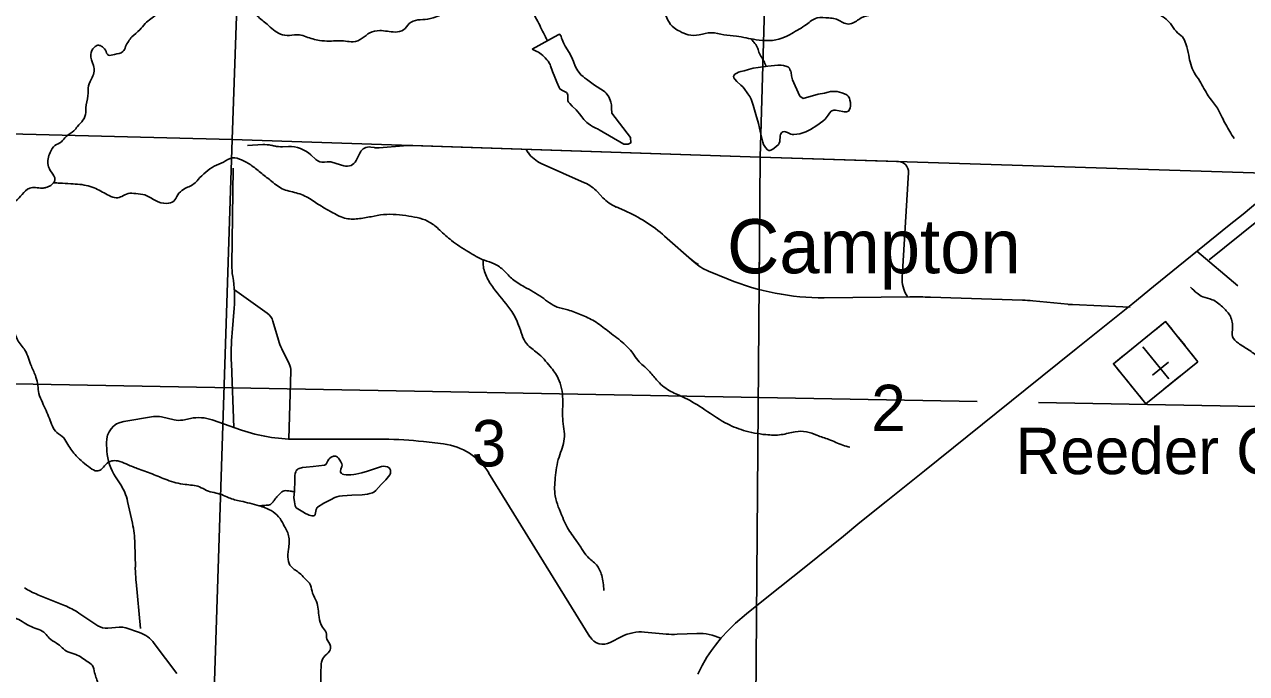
# Model space of a CAD drawing. Extents: x 1219626 to 1426462, y 456797 to 752399.
# Drawn here: x 1326274 to 1338132, y 684940 to 691235 of the extents above; entities that cross this region are included whole.
import ezdxf

# ---------------------------------------------------------------- set-up
doc = ezdxf.new("R2010")
doc.units = 0
for name, color, linetype in [('Communities and Subdivisions Names without Post Office', 7, 'Continuous'), ('Culture', 7, 'Continuous'), ('Culture Text', 7, 'Continuous'), ('Lakes and Ponds', 7, 'Continuous'), ('Local Roads Improved', 7, 'Continuous'), ('Masks', 7, 'Continuous'), ('Narrow River Creek and Branch and Slough', 7, 'Continuous'), ('Quad Borders', 7, 'Continuous'), ('Section Lines', 7, 'Continuous'), ('Section Numbers', 7, 'Continuous'), ('State Routes Highway Center Lines', 7, 'Continuous'), ('Uninventoried Roads and Features', 7, 'Continuous')]:
    doc.layers.add(name, color=color, linetype=linetype)

msp = doc.modelspace()

# ---------------------------------------------------------------- linework, layer by layer
at = {"layer": 'Culture'}
for p, q in [((1337346, 688353), (1337249, 688275)), ((1337409, 688276), (1337346, 688353)), ((1337171, 688212), (1337015, 688087)), ((1337376, 687799), (1337125, 688110)), ((1337535, 688120), (1337472, 688198)), ((1336938, 688024), (1336840, 687945)), ((1337660, 687964), (1337597, 688042)), ((1336840, 687945), (1336903, 687867)), ((1337375, 687959), (1337220, 687834)), ((1337563, 687886), (1337660, 687964)), ((1337029, 687712), (1336966, 687790)), ((1337329, 687697), (1337485, 687823)), ((1337092, 687634), (1337154, 687556)), ((1337154, 687556), (1337252, 687635))]:
    msp.add_line(p, q, dxfattribs=at)
msp.add_lwpolyline([(1337660, 687964), (1337154, 687556), (1336840, 687945), (1337346, 688353)], close=True, dxfattribs=at)
at = {"layer": 'Lakes and Ponds'}
msp.add_line((1331199, 690996), (1331452, 691133), dxfattribs=at)
for points in [[(1331452, 691133), (1331467, 691140), (1331481, 691123), (1331486, 691102), (1331491, 691090), (1331497, 691073), (1331505, 691057), (1331522, 691025), (1331559, 690963), (1331582, 690921), (1331592, 690899), (1331601, 690877), (1331619, 690831), (1331633, 690802), (1331643, 690786), (1331655, 690768), (1331674, 690748), (1331694, 690729), (1331708, 690718), (1331727, 690703), (1331806, 690647), (1331892, 690592), (1331904, 690582), (1331918, 690568), (1331925, 690560), (1331937, 690544), (1331947, 690527), (1331952, 690516), (1331958, 690502), (1331964, 690482), (1331969, 690456), (1331971, 690422), (1331973, 690375), (1332155, 690139), (1332159, 690088), (1332131, 690075), (1332088, 690073), (1331851, 690214), (1331840, 690219), (1331813, 690232), (1331785, 690247), (1331767, 690258), (1331744, 690274), (1331731, 690284), (1331718, 690296), (1331703, 690312), (1331692, 690326), (1331682, 690340), (1331661, 690367), (1331644, 690387), (1331626, 690406), (1331589, 690442), (1331565, 690468), (1331552, 690483), (1331549, 690487), (1331547, 690492), (1331545, 690503), (1331545, 690510), (1331547, 690542), (1331547, 690551), (1331544, 690560), (1331542, 690564), (1331538, 690569), (1331534, 690574), (1331522, 690581), (1331496, 690594), (1331479, 690603), (1331471, 690609), (1331464, 690618), (1331461, 690623), (1331439, 690674), (1331419, 690725), (1331399, 690779), (1331379, 690834), (1331374, 690846), (1331368, 690857), (1331354, 690879), (1331343, 690892), (1331327, 690910), (1331304, 690933), (1331289, 690946), (1331273, 690958), (1331262, 690965), (1331247, 690973), (1331227, 690981), (1331199, 690996)], [(1328894, 686709), (1328888, 686649), (1328893, 686607), (1328902, 686566), (1328906, 686555), (1328912, 686547), (1328925, 686536), (1328975, 686508), (1329002, 686492), (1329023, 686482), (1329038, 686476), (1329062, 686470), (1329072, 686469), (1329082, 686470), (1329090, 686475), (1329094, 686482), (1329099, 686500), (1329104, 686531), (1329110, 686544), (1329113, 686550), (1329118, 686554), (1329179, 686591), (1329211, 686609), (1329243, 686625), (1329285, 686646), (1329306, 686655), (1329329, 686661), (1329359, 686665), (1329406, 686667), (1329452, 686669), (1329552, 686674), (1329601, 686680), (1329626, 686685), (1329651, 686693), (1329664, 686699), (1329684, 686714), (1329736, 686772), (1329780, 686819), (1329819, 686868), (1329824, 686875), (1329826, 686883), (1329827, 686899), (1329825, 686911), (1329818, 686927), (1329812, 686934), (1329805, 686939), (1329795, 686945), (1329776, 686949), (1329761, 686950), (1329739, 686947), (1329718, 686941), (1329661, 686922), (1329603, 686903), (1329546, 686888), (1329488, 686874), (1329469, 686870), (1329442, 686868), (1329414, 686868), (1329397, 686867), (1329373, 686870), (1329361, 686875), (1329349, 686882), (1329344, 686886), (1329340, 686895), (1329339, 686903), (1329344, 686921), (1329354, 686948), (1329357, 686961), (1329355, 686973), (1329344, 686993), (1329335, 687008), (1329320, 687028), (1329311, 687037), (1329301, 687044), (1329293, 687048), (1329286, 687049), (1329272, 687047), (1329251, 687038), (1329233, 687027), (1329226, 687019), (1329217, 687003), (1329205, 686976), (1329197, 686966), (1329192, 686963), (1329186, 686961), (1329130, 686955), (1329074, 686949), (1329007, 686942), (1328973, 686937), (1328939, 686929), (1328930, 686925), (1328923, 686920), (1328912, 686908), (1328906, 686897), (1328900, 686879), (1328898, 686862), (1328897, 686820), (1328896, 686778), (1328895, 686743), (1328894, 686709)]]:
    msp.add_lwpolyline(points, dxfattribs=at)
msp.add_lwpolyline([(1333751, 690641), (1333726, 690698), (1333718, 690737), (1333714, 690768), (1333711, 690783), (1333701, 690795), (1333696, 690811), (1333687, 690820), (1333670, 690827), (1333640, 690836), (1333617, 690839), (1333583, 690839), (1333550, 690838), (1333487, 690832), (1333393, 690819), (1333346, 690810), (1333299, 690798), (1333257, 690787), (1333224, 690779), (1333201, 690771), (1333185, 690764), (1333167, 690752), (1333161, 690744), (1333157, 690736), (1333155, 690729), (1333158, 690716), (1333166, 690704), (1333186, 690682), (1333225, 690648), (1333243, 690631), (1333258, 690613), (1333294, 690563), (1333311, 690538), (1333325, 690510), (1333346, 690452), (1333371, 690363), (1333395, 690274), (1333416, 690184), (1333438, 690093), (1333446, 690072), (1333463, 690043), (1333484, 690020), (1333495, 690014), (1333506, 690014), (1333516, 690017), (1333536, 690026), (1333565, 690048), (1333589, 690071), (1333598, 690085), (1333602, 690099), (1333608, 690156), (1333611, 690169), (1333619, 690185), (1333625, 690190), (1333633, 690194), (1333646, 690197), (1333658, 690195), (1333678, 690187), (1333709, 690172), (1333725, 690167), (1333740, 690167), (1333798, 690176), (1333826, 690184), (1333855, 690194), (1333900, 690216), (1333962, 690254), (1334020, 690296), (1334043, 690318), (1334072, 690357), (1334086, 690376), (1334101, 690393), (1334109, 690398), (1334127, 690403), (1334144, 690403), (1334213, 690390), (1334229, 690387), (1334251, 690387), (1334260, 690390), (1334268, 690395), (1334279, 690409), (1334286, 690426), (1334289, 690444), (1334289, 690477), (1334284, 690502), (1334278, 690519), (1334265, 690541), (1334256, 690550), (1334246, 690556), (1334204, 690573), (1334161, 690585), (1334095, 690586), (1334072, 690580), (1334036, 690570), (1333976, 690559), (1333831, 690518), (1333797, 690540)], close=True, dxfattribs=at)
at = {"layer": 'Local Roads Improved'}
msp.add_line((1337649, 689035), (1338046, 688699), dxfattribs=at)
at = {"layer": 'Masks'}
msp.add_line((1333410, 689556), (1333403, 688688), dxfattribs=at)
at = {"layer": 'Narrow River Creek and Branch and Slough'}
for points in [[(1331808, 691924), (1331768, 691890), (1331700, 691843), (1331591, 691789), (1331489, 691748), (1331435, 691707), (1331394, 691707), (1331319, 691727), (1331265, 691727), (1331204, 691653), (1331163, 691605), (1331068, 691585), (1331014, 691571), (1330919, 691530), (1330858, 691524), (1330796, 691503), (1330688, 691462), (1330491, 691415), (1330382, 691361), (1330240, 691299), (1330185, 691286), (1330090, 691279), (1330007, 691244), (1329952, 691183), (1329871, 691162), (1329721, 691176), (1329626, 691155), (1329552, 691101), (1329463, 691067), (1329389, 691074), (1329232, 691074), (1329137, 691081), (1329008, 691115), (1328940, 691135), (1328845, 691128), (1328757, 691142), (1328628, 691237), (1328533, 691319), (1328485, 691380), (1328411, 691468), (1328309, 691516), (1328234, 691570), (1328146, 691624), (1328037, 691645), (1327942, 691604), (1327840, 691543), (1327772, 691488), (1327677, 691386), (1327609, 691359), (1327501, 691291), (1327446, 691244), (1327392, 691183), (1327317, 691115), (1327256, 691020), (1327229, 690972), (1327148, 690945), (1327087, 690938), (1327059, 690986), (1327019, 691026), (1326985, 691033), (1326951, 691013), (1326917, 690945), (1326944, 690836), (1326951, 690782), (1326930, 690721), (1326896, 690639), (1326890, 690544), (1326869, 690428), (1326869, 690381), (1326842, 690306), (1326788, 690245), (1326754, 690204), (1326679, 690150), (1326632, 690096), (1326570, 690062), (1326523, 689994), (1326503, 689932), (1326503, 689871), (1326536, 689803), (1326570, 689729), (1326530, 689674), (1326482, 689654), (1326448, 689647), (1326380, 689654), (1326326, 689647), (1326251, 689586), (1326190, 689525), (1326095, 689491), (1326014, 689477), (1325952, 689430), (1325912, 689362)], [(1338011, 690129), (1337930, 690265), (1337896, 690333), (1337841, 690435), (1337760, 690543), (1337678, 690686), (1337624, 690768), (1337570, 690937), (1337543, 691046), (1337509, 691114), (1337448, 691169), (1337393, 691243), (1337264, 691345), (1337108, 691434), (1336979, 691522), (1336870, 691590), (1336755, 691678), (1336626, 691739), (1336544, 691780), (1336476, 691807), (1336361, 691807), (1336137, 691726), (1336035, 691698), (1335926, 691644), (1335845, 691597), (1335695, 691549), (1335607, 691535), (1335451, 691542), (1335369, 691569), (1335295, 691569), (1335206, 691529), (1335105, 691440), (1335064, 691406), (1334962, 691406), (1334901, 691434), (1334813, 691427), (1334772, 691406), (1334711, 691386), (1334656, 691393), (1334595, 691386), (1334487, 691332), (1334392, 691298), (1334297, 691243), (1334242, 691243), (1334140, 691291), (1334079, 691298), (1333964, 691298), (1333862, 691236), (1333719, 691148), (1333624, 691101), (1333372, 691087), (1333182, 691121), (1333060, 691135), (1332938, 691155), (1332822, 691135), (1332714, 691135), (1332632, 691169), (1332578, 691202), (1332517, 691277), (1332489, 691366), (1332517, 691474), (1332551, 691542), (1332510, 691637), (1332455, 691726), (1332381, 691814), (1332320, 691882), (1332204, 691950), (1332059, 692008)], [(1331074, 691586), (1331082, 691567), (1331106, 691538), (1331139, 691492), (1331161, 691457), (1331190, 691415), (1331209, 691356), (1331256, 691264), (1331290, 691191), (1331330, 691114), (1331346, 691079)], [(1333325, 691095), (1333351, 691063), (1333384, 691015), (1333399, 690967), (1333427, 690916), (1333447, 690881), (1333469, 690830)], [(1334282, 687135), (1334214, 687155), (1334079, 687210), (1333963, 687251), (1333861, 687285), (1333753, 687285), (1333617, 687257), (1333467, 687257), (1333250, 687298), (1333073, 687373), (1332849, 687516), (1332659, 687624), (1332530, 687685), (1332408, 687787), (1332333, 687876), (1332225, 687978), (1332177, 688046), (1332075, 688154), (1331933, 688263), (1331804, 688358), (1331675, 688419), (1331545, 688467), (1331444, 688494), (1331294, 688589), (1331124, 688691), (1331009, 688766), (1330928, 688847), (1330832, 688915), (1330737, 688949), (1330581, 689031), (1330418, 689140), (1330303, 689241), (1330208, 689316), (1330004, 689377), (1329759, 689391), (1329637, 689371), (1329508, 689350), (1329379, 689357), (1329250, 689418), (1329155, 689472), (1329040, 689547), (1328911, 689602), (1328775, 689642), (1328659, 689724), (1328564, 689799), (1328469, 689873), (1328381, 689921), (1328293, 689941), (1328204, 689901), (1328116, 689860), (1327959, 689731), (1327918, 689690), (1327817, 689636), (1327762, 689582), (1327722, 689520), (1327654, 689500), (1327545, 689527), (1327443, 689582), (1327355, 689595), (1327280, 689595), (1327219, 689568), (1327165, 689554), (1327097, 689575), (1326968, 689643), (1326812, 689684), (1326723, 689690), (1326615, 689697), (1326559, 689698)], [(1330726, 688955), (1330727, 688886), (1330771, 688762), (1330843, 688653), (1331003, 688450), (1331069, 688319), (1331148, 688137), (1331250, 688050), (1331374, 687919), (1331453, 687803), (1331497, 687600), (1331497, 687411), (1331512, 687215), (1331461, 687040), (1331424, 686837), (1331424, 686662), (1331497, 686452), (1331533, 686372), (1331620, 686241), (1331679, 686154), (1331737, 686074), (1331824, 685994), (1331875, 685892), (1331896, 685747)], [(1337588, 688686), (1337651, 688629), (1337707, 688594), (1337799, 688566), (1337897, 688496), (1337967, 688418), (1337996, 688299), (1337996, 688207), (1338052, 688144), (1338150, 688080), (1338249, 688010), (1338354, 687926), (1338509, 687820), (1338692, 687757), (1338812, 687721), (1338868, 687700), (1338910, 687679), (1338980, 687581), (1339044, 687454), (1339121, 687348), (1339220, 687278), (1339332, 687187), (1339452, 687116), (1339599, 687074), (1339775, 687011), (1339846, 686933), (1339958, 686849), (1340085, 686785), (1340225, 686743), (1340366, 686652), (1340408, 686602), (1340479, 686497), (1340591, 686328), (1340676, 686194), (1340704, 685997), (1340739, 685828), (1340739, 685751), (1340781, 685666), (1340823, 685610), (1340873, 685540), (1340915, 685476), (1340943, 685385), (1340957, 685315), (1340999, 685251), (1341041, 685188), (1341055, 685089), (1341076, 685012), (1341098, 684956), (1341147, 684892), (1341189, 684850), (1341210, 684794), (1341206, 684730)], [(1330657, 681312), (1330560, 681321), (1330439, 681346), (1330323, 681394), (1330279, 681462), (1330250, 681530), (1330182, 681622), (1330052, 681728), (1329989, 681811), (1329907, 681888), (1329863, 681951), (1329839, 682072), (1329829, 682232), (1329834, 682382), (1329839, 682431), (1329844, 682494), (1329829, 682595), (1329839, 682702), (1329873, 682847), (1329897, 682988), (1329897, 683104), (1329882, 683230), (1329863, 683341), (1329858, 683477), (1329868, 683579), (1329873, 683724), (1329863, 683831), (1329839, 683898), (1329810, 683990), (1329761, 684131), (1329703, 684267), (1329645, 684364), (1329572, 684417), (1329466, 684495), (1329350, 684509), (1329287, 684524), (1329209, 684582), (1329161, 684708), (1329151, 684955), (1329180, 685100), (1329234, 685158), (1329243, 685207), (1329209, 685275), (1329200, 685338), (1329166, 685391), (1329132, 685488), (1329108, 685638), (1329069, 685720), (1329050, 685798), (1328992, 685866), (1328943, 685914), (1328904, 685943), (1328861, 685977), (1328832, 686045), (1328837, 686147), (1328837, 686277), (1328788, 686384), (1328740, 686461), (1328667, 686520), (1328551, 686568), (1328372, 686612), (1328256, 686645), (1328188, 686675), (1328041, 686716), (1327973, 686750), (1327833, 686774), (1327658, 686818), (1327513, 686876), (1327368, 686929), (1327261, 686973), (1327179, 687002), (1327121, 687002), (1327063, 686968), (1327019, 686920), (1326976, 686905), (1326913, 686934), (1326777, 687051), (1326695, 687162), (1326656, 687225), (1326588, 687278), (1326516, 687414), (1326448, 687569), (1326414, 687656), (1326404, 687734), (1326385, 687816), (1326341, 687920), (1326279, 688075), (1326206, 688177), (1326172, 688264), (1326056, 688399), (1325974, 688511)], [(1328557, 686566), (1328607, 686571), (1328652, 686577), (1328681, 686598), (1328701, 686626), (1328731, 686662), (1328758, 686689), (1328784, 686710), (1328807, 686714), (1328852, 686709), (1328893, 686704)], [(1326177, 680872), (1326201, 680954), (1326225, 681031), (1326244, 681136), (1326259, 681237), (1326326, 681353), (1326369, 681439), (1326431, 681531), (1326480, 681636), (1326542, 681728), (1326571, 681780), (1326552, 681881), (1326566, 682045), (1326561, 682179), (1326566, 682266), (1326542, 682434), (1326532, 682588), (1326532, 682756), (1326566, 682910), (1326590, 683078), (1326595, 683116), (1326643, 683155), (1326696, 683188), (1326777, 683236), (1326830, 683241), (1326931, 683265), (1327032, 683323), (1327113, 683405), (1327181, 683486), (1327195, 683563), (1327190, 683698), (1327181, 683742), (1327166, 683891), (1327128, 684035), (1327094, 684198), (1327022, 684338), (1326984, 684439), (1326955, 684515), (1326955, 684621), (1326989, 684679), (1326998, 684756), (1326989, 684837), (1326955, 684948), (1326931, 685020), (1326883, 685058), (1326772, 685126), (1326696, 685150), (1326585, 685236), (1326513, 685284), (1326475, 685328), (1326340, 685395), (1326201, 685472), (1326042, 685534), (1325970, 685568), (1325918, 685582), (1325836, 685587), (1325788, 685597), (1325725, 685568), (1325629, 685553), (1325543, 685558), (1325452, 685606), (1325418, 685645), (1325346, 685688), (1325221, 685717), (1325092, 685736), (1325000, 685741), (1324823, 685770), (1324659, 685789), (1324501, 685803), (1324311, 685832), (1324215, 685847), (1324032, 685861), (1323893, 685861), (1323864, 685861), (1323773, 685856), (1323681, 685823), (1323605, 685750), (1323528, 685644)]]:
    msp.add_spline(points, degree=3, dxfattribs=at)
at = {"layer": 'Quad Borders'}
for p, q in [((1301837, 688190), (1335517, 687580)), ((1336114, 687570), (1341050, 687480))]:
    msp.add_line(p, q, dxfattribs=at)
at = {"layer": 'Section Lines'}
for p, q in [((1328291, 690119), (1328470, 695314)), ((1333565, 695217), (1333414, 689947)), ((1323008, 690254), (1328291, 690119)), ((1328291, 690119), (1328108, 684575)), ((1328291, 690119), (1333414, 689947)), ((1333368, 684533), (1333414, 689947)), ((1333414, 689947), (1338737, 689780))]:
    msp.add_line(p, q, dxfattribs=at)
at = {"layer": 'State Routes Highway Center Lines'}
msp.add_lwpolyline([(1338281, 689546), (1338100, 689395), (1337963, 689288), (1337228, 688695), (1337027, 688530), (1336478, 688090), (1335985, 687693), (1335006, 686905), (1334634, 686608), (1334380, 686404), (1334220, 686274), (1333854, 685979), (1333478, 685676), (1333279, 685518), (1333173, 685429), (1333101, 685358), (1333035, 685285), (1332978, 685216), (1332939, 685164), (1332896, 685100), (1332878, 685070), (1332851, 685017), (1332808, 684933)], dxfattribs=at)
at = {"layer": 'Uninventoried Roads and Features'}
for p, q in [((1328587, 690070), (1328439, 690061)), ((1328699, 690056), (1328670, 690063)), ((1328837, 690051), (1328776, 690049)), ((1329672, 690041), (1329634, 690046)), ((1329952, 690058), (1329717, 690039)), ((1333414, 689947), (1330043, 690060)), ((1331141, 690023), (1331163, 689991)), ((1329101, 689925), (1329052, 689971)), ((1329212, 689903), (1329184, 689899)), ((1329374, 689864), (1329256, 689900)), ((1329530, 689992), (1329492, 689915)), ((1331287, 689888), (1331708, 689700)), ((1334754, 689905), (1333414, 689947)), ((1328299, 689841), (1328286, 688904)), ((1334791, 688782), (1334851, 689799)), ((1331834, 689611), (1331887, 689555)), ((1332016, 689465), (1332097, 689430)), ((1337770, 688952), (1338230, 689324)), ((1332485, 689182), (1332772, 688930)), ((1332912, 688843), (1333102, 688765)), ((1328311, 688663), (1328628, 688436)), ((1334034, 688585), (1334866, 688592)), ((1334843, 688592), (1334834, 688607)), ((1335064, 688590), (1335957, 688561)), ((1328309, 688483), (1328289, 688243)), ((1336059, 688554), (1336399, 688521)), ((1336441, 688518), (1337002, 688493)), ((1328685, 688356), (1328738, 688173)), ((1328771, 688089), (1328844, 687944)), ((1328282, 687946), (1328306, 687327)), ((1328859, 687872), (1328838, 687215)), ((1327238, 687385), (1327526, 687432)), ((1327603, 687429), (1327726, 687400)), ((1327811, 687399), (1327885, 687414)), ((1328095, 687400), (1328381, 687301)), ((1327074, 687099), (1327070, 687178)), ((1328904, 687213), (1329762, 687213)), ((1330146, 687190), (1330340, 687167)), ((1327203, 686779), (1327158, 686847)), ((1330778, 686886), (1331761, 685295)), ((1327322, 686397), (1327275, 686609)), ((1327350, 685971), (1327345, 686202)), ((1327399, 685376), (1327358, 685828)), ((1326404, 685705), (1326662, 685600)), ((1326802, 685526), (1326986, 685404)), ((1327083, 685380), (1327195, 685390)), ((1327257, 685383), (1327390, 685337)), ((1331958, 685241), (1332070, 685299)), ((1332291, 685343), (1332502, 685323)), ((1332606, 685321), (1332800, 685328)), ((1333031, 685282), (1333035, 685280)), ((1327533, 685233), (1327751, 684940))]:
    msp.add_line(p, q, dxfattribs=at)
for centre, radius, start, end in [((1328604, 689770), 300, 77.2277, 93.3183), ((1328766, 690349), 300, 257.2277, 272.0062), ((1328847, 689751), 300, 47.0063, 92.0062), ((1329620, 689947), 100, 81.5448, 153.6161), ((1329701, 690238), 200, 261.5448, 274.5973), ((1330016, 689261), 800, 88.0712, 94.5973), ((1329170, 689998), 100, 227.0063, 278.2225), ((1329227, 689804), 100, 73.1613, 98.2225), ((1329403, 689960), 100, 253.1613, 333.6161), ((1331410, 690162), 300, 214.6964, 245.8813), ((1334751, 689805), 100, 356.6001, 88.2101), ((1331545, 689335), 400, 43.6242, 65.8813), ((1332177, 689831), 400, 223.6242, 246.3326), ((1331495, 688056), 1500, 48.6691, 66.3326), ((1333063, 689340), 500, 228.6691, 239.9785), ((1333102, 689305), 500, 228.6691, 247.6644), ((1328886, 688896), 600, 179.2262, 189.9683), ((1327113, 688584), 1200, 355.1693, 9.9683), ((1334014, 690985), 2400, 247.6644, 270.4954), ((1335090, 688764), 300, 176.6001, 211.5122), ((1334907, 683793), 4800, 88.126, 90.4954), ((1335904, 686962), 1600, 84.435, 88.126), ((1336477, 689317), 800, 264.435, 267.4459), ((1328541, 688314), 150, 16.181, 54.3818), ((1330680, 688041), 2400, 175.1693, 182.2484), ((1329218, 688313), 500, 196.181, 206.5293), ((1328709, 687877), 150, 358.1082, 26.5293), ((1327558, 687234), 200, 76.7741, 99.166), ((1327771, 687595), 200, 256.7741, 281.4351), ((1327964, 687022), 400, 70.9336, 101.4351), ((1327270, 687188), 200, 99.166, 182.941), ((1328904, 688813), 1600, 250.9336, 270.0021), ((1329762, 684013), 3200, 83.1037, 90.0021), ((1330268, 686571), 600, 31.6983, 83.1037), ((1327574, 687124), 500, 182.941, 213.7324), ((1326787, 686501), 500, 12.4273, 33.7324), ((1326345, 686182), 1000, 1.1409, 12.4273), ((1329349, 686011), 2000, 181.1409, 185.249), ((1326705, 686446), 800, 237.3805, 247.8818), ((1326361, 684859), 800, 56.5218, 67.8818), ((1327069, 685529), 150, 236.5218, 275.2665), ((1327208, 685241), 150, 71.0826, 95.2666), ((1327293, 685054), 300, 36.6122, 71.0826), ((1331889, 685374), 150, 211.6983, 297.5432), ((1332255, 684944), 400, 84.8081, 117.5432), ((1332574, 686120), 800, 264.8081, 272.2676), ((1332819, 684829), 500, 65.0066, 92.2676)]:
    msp.add_arc(centre, radius, start, end, dxfattribs=at)

# ---------------------------------------------------------------- texts
at = {"layer": 'Communities and Subdivisions Names without Post Office'}
msp.add_text('Campton', height=525, rotation=359.9998, dxfattribs=at).set_placement((1333091, 688822))
at = {"layer": 'Culture Text'}
msp.add_text('Reeder Cem.', height=450, rotation=359.9998, dxfattribs=at).set_placement((1335890, 686874))
at = {"layer": 'Section Numbers'}
for s, p in [('2', (1334490, 687291)), ('3', (1330614, 686949))]:
    msp.add_text(s, height=450, rotation=359.9998, dxfattribs=at).set_placement(p)

doc.saveas('drawing.dxf')
